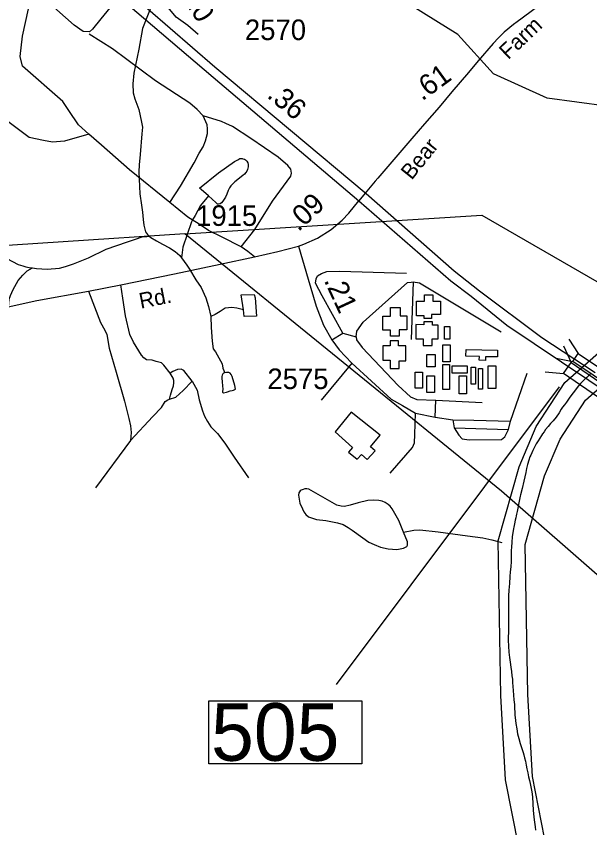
# Model space of a CAD drawing. Extents: x 2082433 to 2279600, y 546599 to 755198.
# Drawn here: x 2197197 to 2200686, y 655628 to 660561 of the extents above; entities that cross this region are included whole.
import ezdxf

# ---------------------------------------------------------------- set-up
doc = ezdxf.new("R2010")
doc.units = 0
for name, color, linetype in [('Exist Boundary Political Fire Districts', 7, 'Continuous'), ('Exist Cultural Warehouse Building Footprint', 7, 'Continuous'), ('Exist Hydrographic Creek Single Shore', 7, 'Continuous'), ('Exist Hydrographic Misc Water Feature', 7, 'Continuous'), ('Exist Hydrographic River Shore', 7, 'Continuous'), ('Exist Road Non-System Type 51', 7, 'Continuous'), ('Exist Road Primary US Divided Attributed', 7, 'Continuous'), ('Exist Road Primary US Mileage Hundredths English Label', 7, 'Continuous'), ('Exist Road Primary US Structure Standard Bridge CELL', 7, 'Continuous'), ('Exist Road Primary US Structure Standard Bridge Number Label', 7, 'Continuous'), ('Exist Road Secondary Mileage Hundredths English Label', 7, 'Continuous'), ('Exist Road Secondary Type 51 Attributed', 7, 'Continuous'), ('Exist Road Secondary Type 51 Label', 7, 'Continuous'), ('Exist Road Secondary Type 51 Number Label', 7, 'Continuous'), ('Exist Utilities Electrical Transmission Line', 7, 'Continuous')]:
    doc.layers.add(name, color=color, linetype=linetype)

msp = doc.modelspace()

# ---------------------------------------------------------------- linework, layer by layer
at = {"layer": 'Exist Boundary Political Fire Districts'}
for points in [[(2200695, 658390.9), (2200685.6, 658381.9), (2200681.3, 658377.9), (2200675.8, 658372.6), (2200667.8, 658365.1), (2200658.9, 658356.7), (2200642.9, 658341.4), (2200629.4, 658328), (2200617.5, 658314.1), (2200604.2, 658297.1), (2200592.5, 658281.2), (2200577.9, 658261), (2200561.7, 658238.9), (2200543.9, 658215.2), (2200532, 658199.3), (2200520.9, 658184.6), (2200512.9, 658172.7), (2200499.8, 658151.4), (2200481.8, 658125.1), (2200462.9, 658101.1), (2200448.1, 658085.1), (2200432.8, 658068.4), (2200417.2, 658049.3), (2200408, 658035.6), (2200399.6, 658022.3), (2200393, 658011.7), (2200383.1, 657997.3), (2200371.5, 657979.4), (2200360.8, 657962.7), (2200354.2, 657950.5), (2200347.7, 657936.8), (2200340.9, 657921.9), (2200334.3, 657907), (2200327.6, 657893.3), (2200322.2, 657882.5), (2200314.7, 657862.3), (2200307.5, 657836), (2200301.7, 657811.1), (2200296.4, 657786.9), (2200290.7, 657761.2), (2200284.9, 657734.6), (2200274.1, 657689.9), (2200265.4, 657652.6), (2200263.2, 657643.3), (2200252.7, 657593), (2200248.4, 657570.9), (2200244.5, 657550.3), (2200241.5, 657534.6), (2200239.2, 657524.7), (2200236.3, 657511.9), (2200233.1, 657498), (2200227.9, 657475.6), (2200223.8, 657454.7), (2200222.8, 657448.2), (2200220.3, 657433.9), (2200215.2, 657398.7), (2200211.5, 657363), (2200209.3, 657335.5), (2200208.4, 657311.5), (2200208, 657280), (2200207.2, 657246.5), (2200205.6, 657214.4), (2200202.9, 657184.4), (2200200.2, 657154.9), (2200197, 657114), (2200194.1, 657072.4), (2200192, 657038.4), (2200191.2, 657016), (2200191.2, 656988.4), (2200191.4, 656959.8), (2200192, 656926.8), (2200192.5, 656895.1), (2200192.7, 656861.4), (2200192.5, 656835.2), (2200191.8, 656810.4), (2200190.4, 656792.9), (2200189.8, 656767.9), (2200191.4, 656732.6), (2200194.3, 656694.9), (2200197.6, 656663.9)], [(2200197.6, 656663.9), (2200201.1, 656635), (2200205.2, 656605.3), (2200209.3, 656578.3), (2200213, 656551.8), (2200215.4, 656530.7), (2200216.9, 656511.8), (2200218.1, 656487.9), (2200219.5, 656462.9), (2200222, 656434), (2200225.1, 656406.6), (2200227.5, 656377.6), (2200228.9, 656353.2), (2200230, 656329.9), (2200230.8, 656312), (2200231.8, 656298.2), (2200234.1, 656280.3), (2200236.7, 656261.2), (2200241.7, 656229.5), (2200247.4, 656200.2), (2200254.8, 656170.6), (2200263.8, 656139.5), (2200273.4, 656109.6), (2200281.2, 656085.4), (2200285.5, 656070.8), (2200290.1, 656052.6), (2200294.6, 656033.4), (2200299.7, 656009.5), (2200304.4, 655986.9), (2200309.3, 655962.9), (2200314.3, 655938.4), (2200319, 655915), (2200323.3, 655897.7), (2200328, 655876.3), (2200332.9, 655847.3), (2200337, 655816.2), (2200340.3, 655774.1), (2200342.3, 655734.7), (2200345.4, 655692.8), (2200349.5, 655662.5), (2200353.8, 655634), (2200356.9, 655612.6)]]:
    msp.add_lwpolyline(points, dxfattribs=at)
at = {"layer": 'Exist Cultural Warehouse Building Footprint'}
for points in [[(2199632.8, 658829.4), (2199681.2, 658829.4), (2199681.2, 658866.9), (2199731.1, 658866.9), (2199731.1, 658829.4), (2199777.9, 658829.4), (2199777.9, 658748.2), (2199723.3, 658748.2), (2199723.3, 658724.8), (2199678.8, 658724.8), (2199678.8, 658740.4), (2199632, 658740.4)], [(2199426.7, 658738.1), (2199473.6, 658738.1), (2199473.6, 658790.3), (2199532.3, 658790.3), (2199532.3, 658740.3), (2199572.6, 658740.3), (2199572.6, 658655.5), (2199525.8, 658655.5), (2199525.8, 658616.4), (2199473.6, 658616.4), (2199473.6, 658653.3), (2199426.7, 658653.3)], [(2199627.6, 658686.9), (2199627.6, 658599.4), (2199673.6, 658599.4), (2199673.6, 658559.6), (2199728.2, 658559.6), (2199728.2, 658599.4), (2199764.9, 658599.4), (2199764.9, 658683.8), (2199729, 658683.8), (2199729, 658704.1), (2199675.9, 658704.1), (2199675.9, 658685.3)], [(2199802.1, 658675.1), (2199834.5, 658675.1), (2199834.5, 658597.4), (2199802.1, 658597.4)], [(2199427.4, 658557.7), (2199427.4, 658471), (2199472.6, 658471), (2199472.6, 658419.4), (2199527.3, 658419.4), (2199527.3, 658466.3), (2199567.1, 658466.3), (2199567.1, 658557.7), (2199523.4, 658557.7), (2199523.4, 658588.9), (2199472.6, 658588.9), (2199472.6, 658557.7)], [(2199791.4, 658564.2), (2199836.6, 658564.2), (2199836.6, 658460.6), (2199791.4, 658460.6)], [(2199933.6, 658536.3), (2200125.8, 658531.6), (2200124.4, 658491), (2200052.3, 658491.7), (2200051.6, 658468.3), (2200014.1, 658469.8), (2200015.6, 658492.1), (2199932, 658495.8)], [(2199695.2, 658505.5), (2199745.3, 658505.5), (2199745.3, 658431.1), (2199695.2, 658431.1)], [(2199791.9, 658444.6), (2199832.3, 658444.6), (2199832.3, 658292.5), (2199791.9, 658292.5)], [(2199849.7, 658435.9), (2199941, 658435.9), (2199941, 658392.5), (2199849.7, 658392.5)], [(2199624, 658396.8), (2199669.3, 658396.8), (2199669.3, 658301.3), (2199624, 658301.3)], [(2199964.9, 658427.2), (2199991, 658427.2), (2199991, 658325.1), (2199964.9, 658325.1)], [(2200008.4, 658420.7), (2200034.5, 658420.7), (2200034.5, 658294.6), (2200008.4, 658294.6)], [(2200117.1, 658433.8), (2200067, 658433.8), (2200067, 658299.5), (2200117.1, 658299.5)], [(2199695.7, 658375.1), (2199741, 658375.1), (2199741, 658273.1), (2199695.7, 658273.1)], [(2199891.4, 658375.1), (2199936.7, 658375.1), (2199936.7, 658265), (2199891.4, 658265)], [(2199235.5, 658154.1), (2199136.8, 658034), (2199242, 657940.2), (2199218.2, 657912.2), (2199270.8, 657868.6), (2199297.1, 657896.6), (2199332.5, 657866.1), (2199380.1, 657919.5), (2199352.2, 657943.5), (2199411.4, 658014.2)]]:
    msp.add_lwpolyline(points, close=True, dxfattribs=at)
at = {"layer": 'Exist Hydrographic Creek Single Shore'}
for points in [[(2198025.8, 660640.7), (2197964.9, 660487.6), (2197943.5, 660360.9), (2197911.7, 660215.4), (2197906.1, 660151.3), (2197908.4, 660095.5), (2197918.4, 660059.5), (2197943.2, 659993.7), (2197959.4, 659917.8), (2197966, 659888), (2197961.9, 659846), (2197951.2, 659719.9), (2197945.5, 659657.9), (2197943.6, 659616), (2197949, 659481.8), (2197959.4, 659412.1), (2197965.6, 659370.1), (2197969.7, 659326.2), (2197973.8, 659292.3), (2197980.1, 659266.2), (2197984.2, 659250.5), (2197996.5, 659234.5), (2198006.4, 659224.5)], [(2198006.4, 659224.5), (2198016.4, 659216.5), (2198050.7, 659196.7), (2198087, 659175), (2198128.8, 659153.3), (2198163, 659131.5), (2198193, 659107.9), (2198203.2, 659092.1)], [(2198203.2, 659092.1), (2198235.4, 659048.3), (2198251.8, 659024.4), (2198290.2, 658958.6), (2198322.6, 658912.7), (2198351.1, 658849.2), (2198367.5, 658797.2), (2198381.8, 658735.5)], [(2198381.8, 658735.5), (2198383.9, 658669.4), (2198388.8, 658585.6), (2198395.2, 658539.6), (2198409.1, 658521.6), (2198429.4, 658485.7), (2198449.5, 658447.8), (2198453.6, 658422), (2198465.9, 658393.8)], [(2199552.3, 657425.9), (2199616.5, 657436.5), (2199652.1, 657438.4), (2199764.1, 657427.5), (2199942.3, 657402.7), (2200036.2, 657391.3), (2200089.9, 657377.6), (2200152.3, 657362)]]:
    msp.add_lwpolyline(points, dxfattribs=at)
at = {"layer": 'Exist Hydrographic Misc Water Feature'}
for points in [[(2202108.6, 659112.9), (2202041, 659216.4), (2202040, 659288.6), (2202114, 659398.6), (2202487, 659774.8), (2202593, 660044.9), (2202567, 660225.8), (2202533, 660334.8), (2202415.9, 660409.3), (2201872.9, 660613.9), (2201773, 660602.8), (2201665, 660503.3), (2201465.9, 660402.4), (2201219, 660066.3), (2201143.9, 660015.4), (2200969, 659989.4), (2200426.9, 660062.7), (2200101, 660210.4), (2199882.9, 660451.1), (2199540, 660664.7), (2199413.9, 660788.6), (2199119, 661335.8), (2199068, 661510.7)], [(2198366.7, 659469), (2198322.2, 659508.6), (2198312.1, 659516.6), (2198428, 659609.4), (2198525.2, 659677.8), (2198544.7, 659687.9), (2198557.2, 659696.1), (2198565.2, 659696.1), (2198570.7, 659696.1), (2198575, 659694.2), (2198584.8, 659692.3), (2198591, 659688.2), (2198596.7, 659684.4), (2198600.8, 659680.6), (2198605.1, 659670.6), (2198607.2, 659660.5), (2198607, 659646.4), (2198605.3, 659638.6), (2198603.5, 659630.3), (2198599.4, 659620.4), (2198593.2, 659612.4), (2198585.7, 659602.2), (2198575.4, 659592.4), (2198526.2, 659554), (2198502.2, 659530), (2198494.2, 659517.8), (2198486.4, 659501.6), (2198478.6, 659479.6), (2198470.4, 659461.8), (2198462.4, 659449.7), (2198454.4, 659437.5), (2198445.2, 659427.5), (2198437, 659421.5), (2198426.7, 659419.3), (2198420.8, 659419.4), (2198411, 659429), (2198366.7, 659469)], [(2198366.7, 659469), (2198318.7, 659410.5), (2198285.3, 659350.3), (2198269.5, 659324.3), (2198263.7, 659312.2), (2198210.8, 659157.9), (2198203.2, 659092.1)], [(2197295.9, 659031.7), (2197319.9, 659028), (2197386.1, 659024.1), (2197459.9, 659030.8), (2197496, 659039.1), (2197545.4, 659057.2), (2197637.5, 659092), (2197743.1, 659144.6), (2197874.7, 659189.6), (2197922.9, 659205.8), (2197962.7, 659220.1), (2197992.4, 659222.5), (2198006.4, 659224.5)], [(2197073.4, 659130.1), (2197087.6, 659122.3), (2197139.6, 659088.5), (2197208.1, 659053), (2197236.2, 659043.1), (2197256.1, 659037.3), (2197285.6, 659031.6), (2197295.9, 659031.7)], [(2197130.2, 658722.9), (2197141.9, 658742.6), (2197146, 658758.6), (2197149.5, 658790.9), (2197153.2, 658840.7), (2197161.2, 658863), (2197179, 658900.9), (2197208.7, 658955.2), (2197236.2, 658987.5), (2197263.9, 659013.4), (2197295.9, 659031.7)], [(2198579.1, 658776.6), (2198564.5, 658868.4), (2198644.5, 658868.9), (2198650.7, 658849), (2198659.7, 658737.3), (2198583.4, 658736.6), (2198579.1, 658776.6)], [(2198579.1, 658776.6), (2198539.1, 658786.3), (2198509, 658790.1), (2198489.1, 658788.2), (2198467.1, 658785.8), (2198437.4, 658765.5), (2198407.7, 658747.3), (2198381.8, 658735.5)], [(2198465.9, 658393.8), (2198462.2, 658393.9), (2198458.1, 658391.7), (2198454, 658387.9), (2198450.1, 658379.9), (2198448.3, 658371.7), (2198448.1, 658358), (2198450.5, 658343.8), (2198450.5, 658332), (2198452.4, 658320), (2198452.6, 658307.8), (2198454.6, 658299.8), (2198454.6, 658292.1), (2198452.4, 658281.9), (2198452.8, 658275.7), (2198458.9, 658272), (2198476.6, 658276.2)], [(2198476.6, 658276.2), (2198482.9, 658278.1), (2198498.7, 658284.2), (2198510.6, 658286.5), (2198518.6, 658288.5), (2198530.7, 658294.4), (2198526.2, 658316.5), (2198510, 658372.2), (2198504.1, 658384.4), (2198498.1, 658392.2), (2198489.9, 658396.3), (2198476.2, 658395.9), (2198465.9, 658393.8)], [(2198916.8, 657663.4), (2198915, 657649.5), (2198923.2, 657601.6), (2198939.2, 657567.5), (2198947.6, 657549.6), (2198959.5, 657531.6), (2198975.5, 657517.9), (2198999.7, 657510.2), (2199023.9, 657502), (2199080, 657496.8), (2199152.2, 657481.1), (2199185.8, 657471.5), (2199216, 657453.6), (2199240.2, 657437.7), (2199306.6, 657390), (2199342.7, 657364.6), (2199374.7, 657350.5), (2199412.6, 657333), (2199459, 657323.2), (2199512.9, 657319.9), (2199552.9, 657328), (2199573, 657338), (2199576.7, 657345.9), (2199576.7, 657366.2), (2199552.3, 657425.9)], [(2199552.3, 657425.9), (2199524, 657495.9), (2199483.2, 657567.3), (2199471.3, 657583.3), (2199459, 657593.3), (2199440.9, 657605), (2199422.7, 657613), (2199403, 657616.7), (2199373.1, 657620.5), (2199337, 657618.2), (2199277.1, 657604.1), (2199229.3, 657589.4), (2199195.1, 657581.2), (2199172.9, 657583.3), (2199147.1, 657588.9), (2199105.3, 657612.6), (2199034.7, 657654.1), (2198976.7, 657686), (2198964.8, 657687.8), (2198952.7, 657687.6), (2198942.7, 657685.4), (2198930.6, 657679.6), (2198924.4, 657675.6), (2198916.8, 657663.4)]]:
    msp.add_lwpolyline(points, dxfattribs=at)
at = {"layer": 'Exist Hydrographic River Shore'}
for points in [[(2200129.7, 657372.4), (2200256.4, 657822), (2200360.3, 658067.7), (2200535.3, 658335.6), (2201066, 658803.3), (2201348.9, 658930.1), (2201874.6, 659076.7), (2202104.4, 659112.2)], [(2200294.2, 657350.4), (2200411.5, 657767.7), (2200505.7, 657990.3), (2200660.5, 658227.3), (2201155.8, 658663.8), (2201404.8, 658775.4), (2201909.3, 658916.1), (2202129.4, 658950.1)], [(2200345.4, 654480.6), (2200328.9, 655231), (2200297.2, 655434.5), (2200255, 655509.3), (2200174.3, 655919.7), (2200144.9, 656432.8), (2200129.7, 657372.4)], [(2200507, 654484.7), (2200492.8, 655245.1), (2200454.7, 655489.1), (2200410.9, 655566.9), (2200337.4, 655940.3), (2200308.9, 656438.8), (2200294.2, 657350.4)]]:
    msp.add_lwpolyline(points, dxfattribs=at)
at = {"layer": 'Exist Road Non-System Type 51'}
for p, q in [((2199612.7, 658946.8), (2199599.7, 658596.8)), ((2199117.1, 658593.6), (2199184.5, 658633.8)), ((2199184.5, 658633.8), (2199264.9, 658612)), ((2199238.8, 658453.3), (2199052.9, 658227.2)), ((2200204.1, 658099), (2200306.2, 658392.5)), ((2199745.3, 658125.1), (2199749.3, 658227.6)), ((2199749.3, 658227.6), (2200032.3, 658214.2)), ((2199625.8, 658149), (2199745.3, 658125.1)), ((2199745.3, 658125.1), (2199854, 658107.7)), ((2199854, 658107.7), (2199860.6, 658059.8)), ((2200191, 658049), (2200204.1, 658099)), ((2199860.6, 658059.8), (2200191, 658049)), ((2197892, 657983.3), (2197679.1, 657693.6))]:
    msp.add_line(p, q, dxfattribs=at)
for points in [[(2197639.1, 659844), (2197576.7, 659901.5), (2197517.4, 659988.3), (2197480.9, 660043.2), (2197234.4, 660257.9), (2197220.7, 660317.3), (2197234.4, 660440.7), (2197270.8, 660606)], [(2198335.2, 659955.1), (2198298.6, 659995.3), (2198253.2, 660031.9), (2198043.8, 660168), (2197782.1, 660363.5), (2197640.7, 660452.5)], [(2197639.1, 659844), (2197490, 659801), (2197417, 659796.4), (2197362.2, 659805.6), (2197275.5, 659823.8), (2197129.4, 659933.5), (2196978.8, 660038.6), (2196951.4, 660093.4), (2196946.8, 660143.7), (2196942.2, 660207.6), (2196955.9, 660262.5), (2196983.3, 660331), (2197010.7, 660363)], [(2198131.1, 659429.9), (2198195.6, 659529.3), (2198279.4, 659670.7), (2198310.8, 659728.3), (2198333.5, 659766.7), (2198347.5, 659803.3), (2198361.4, 659848.7), (2198361.4, 659876.6), (2198357.9, 659901), (2198335.2, 659955.1)], [(2198565.6, 659159.4), (2198647.6, 659264.1), (2198755.8, 659436.9), (2198867.5, 659588.7), (2198871, 659607.9), (2198867.5, 659632.3), (2198850, 659655), (2198790.7, 659703.8), (2198624.9, 659819), (2198513.2, 659890.6), (2198471.4, 659909.8), (2198445.2, 659922), (2198335.2, 659955.1)], [(2198131.1, 659429.9), (2197885.3, 659628.3), (2197715.3, 659778), (2197639.1, 659844)], [(2198565.6, 659159.4), (2198450.4, 659218.7), (2198366.7, 659258.9), (2198309.1, 659297.3), (2198241, 659339.1), (2198131.1, 659429.9)], [(2198645.9, 659098.3), (2198605.7, 659131.5), (2198565.6, 659159.4)], [(2199184.5, 658633.8), (2199058.4, 658862), (2199017.1, 658938.1), (2199021.4, 658964.2), (2199030.1, 658983.8), (2199054, 658996.8), (2199086.6, 659009.9), (2199164.9, 659012), (2199571.4, 658999)], [(2198132.8, 658391.6), (2198094.4, 658440.5), (2198080.5, 658454.4), (2198049.1, 658463.1), (2198024.6, 658470.1), (2197989.7, 658473.6), (2197974, 658484.1), (2197958.3, 658501.5), (2197909.5, 658580.1), (2197888.5, 658627.2), (2197862.3, 658740.6), (2197844.9, 658847), (2197832.7, 658929.1)], [(2199264.9, 658612), (2199269.2, 658646.8), (2199308.4, 658701.2), (2199577.9, 658942.5), (2199599.7, 658944.7), (2199612.7, 658946.8)], [(2199612.7, 658946.8), (2199649.7, 658940.3), (2200147.5, 658642.5)], [(2197637.2, 658890.7), (2197710.5, 658698.7), (2197736.7, 658653.3), (2197747.2, 658627.2), (2197762.9, 658543.4), (2197804.8, 658396.8), (2197855.4, 658222.3), (2197881.5, 658115.9), (2197892, 658072.3), (2197895.5, 658030.4), (2197892, 657983.3)], [(2199264.9, 658612), (2199267.1, 658594.6), (2199301.8, 658546.8), (2199521.4, 658316.4), (2199595.3, 658246.8), (2199634.5, 658231.6), (2199749.3, 658227.6)], [(2198130.4, 658233), (2198134.6, 658257.2), (2198145, 658292.1), (2198153.8, 658314.8), (2198155.5, 658332.3), (2198155.5, 658348), (2198152, 658361.9), (2198132.8, 658391.6)], [(2198267.2, 658342.7), (2198216.6, 658407.3), (2198200.9, 658416), (2198178.2, 658414.3), (2198150.3, 658402.1), (2198132.8, 658391.6)], [(2198130.4, 658233), (2198167.7, 658245), (2198213.1, 658286.9), (2198267.2, 658342.7)], [(2198267.2, 658342.7), (2198298.6, 658288.6), (2198310.8, 658229.3), (2198330, 658163), (2198342.2, 658129.8), (2198361.4, 658098.4), (2198380.6, 658065.3), (2198420.8, 658025.1), (2198466.1, 657965.8), (2198523.7, 657880.3), (2198611, 657754.7)], [(2197892, 657983.3), (2198028.1, 658128.1), (2198080.5, 658183.9), (2198103.2, 658218.8), (2198118.9, 658229.3), (2198130.4, 658233)], [(2199477.9, 658233.4), (2199547.5, 658194.6), (2199625.8, 658149)], [(2199471.4, 657783.7), (2199608.4, 657940.3), (2199619.2, 657968.5), (2199621.4, 658018.5), (2199625.8, 658149)], [(2199854, 658107.7), (2199980.1, 658105.5), (2200204.1, 658099)], [(2199860.6, 658059.8), (2199888.8, 658014.2), (2199910.6, 657992.4), (2199951.9, 657985.9), (2200149.7, 657988.1), (2200169.3, 658005.5), (2200191, 658049)]]:
    msp.add_lwpolyline(points, dxfattribs=at)
at = {"layer": 'Exist Road Primary US Divided Attributed'}
for points in [[(2199325.8, 659481.6), (2198405.5, 660250.8), (2197861.7, 660724.6)], [(2197821.6, 660681.9), (2198394.9, 660190.8), (2199282.3, 659439.2)], [(2200719.7, 658394.4), (2200393.8, 658606.7), (2200014.9, 658890.3), (2199860.6, 659012), (2199325.8, 659481.6)], [(2199282.3, 659439.2), (2199841, 658953.3), (2199964.9, 658859.9), (2200181.5, 658684), (2200680.2, 658348.3)], [(2200680.2, 658348.3), (2200895.8, 658203.5), (2201065.2, 658086.9), (2201238.9, 657972), (2201336.8, 657903.8)]]:
    msp.add_lwpolyline(points, dxfattribs=at)
at = {"layer": 'Exist Road Primary US Structure Standard Bridge CELL'}
for p, q in [((2200559.1, 658598.3), (2200616.4, 658511.4)), ((2200525.7, 658557.2), (2200572.8, 658457)), ((2200482.2, 658483.8), (2200584.1, 658463.3)), ((2200415.2, 658398.9), (2200526.4, 658390.5))]:
    msp.add_line(p, q, dxfattribs=at)
for points in [[(2200616.4, 658511.4), (2200863, 658345.1), (2200830.7, 658297), (2200584.1, 658463.3)], [(2200572.8, 658457), (2200818.2, 658288.8), (2200771.8, 658222.3), (2200526.4, 658390.5)]]:
    msp.add_lwpolyline(points, close=True, dxfattribs=at)
at = {"layer": 'Exist Road Primary US Structure Standard Bridge Number Label'}
msp.add_line((2200500.8, 658307.8), (2199143.9, 656498.7), dxfattribs=at)
msp.add_lwpolyline([(2198369.6, 656400), (2199298.6, 656400), (2199298.6, 656015.9), (2198369.6, 656015.9)], close=True, dxfattribs=at)
at = {"layer": 'Exist Road Secondary Type 51 Attributed'}
for points in [[(2200873.3, 660984.1), (2200803.8, 660934), (2200744.1, 660891.1), (2200581.5, 660772.6), (2200526.5, 660732.5), (2200437.8, 660668.1), (2200401.7, 660642.9), (2200274.5, 660550.1), (2200244.6, 660527.7), (2200221.9, 660511), (2200166.4, 660463.6), (2200131.6, 660430), (2200099.6, 660396.1), (2200006.8, 660290.5), (2199947.6, 660219.8), (2199847.4, 660102.4), (2199769.1, 660009.1), (2199681.6, 659907.7), (2199603.5, 659818.4), (2199518.8, 659717.9), (2199396.8, 659576.9), (2199380.3, 659559.1), (2199319.8, 659486.7)], [(2198302.8, 660451), (2198241.4, 660505.8), (2198170, 660556.5), (2198121.9, 660615.2), (2198093.9, 660661.9), (2198067.2, 660732.6), (2198035.2, 660770), (2197960.4, 660835.4)], [(2197821.6, 660681.9), (2197710.9, 660545.8), (2197661.5, 660483.2), (2197642.3, 660465.8), (2197604.1, 660468.2), (2197550, 660506.6), (2197286.5, 660742.1)], [(2199319.8, 659486.7), (2199282.3, 659439.2)], [(2198914.9, 659163.1), (2198946.7, 659176.5), (2199029, 659212.1), (2199113.8, 659265.3), (2199180.1, 659320.8), (2199220.3, 659364.2), (2199282.3, 659439.2)], [(2194842.9, 658225.9), (2195068.3, 658316.2), (2195551.9, 658494.5), (2195625.4, 658520.1), (2195686.2, 658540.5), (2195714.3, 658548.6), (2195761.2, 658553.3), (2195818.9, 658559.1), (2195918.4, 658557.4), (2196082.4, 658574.8), (2196239.5, 658604.5), (2196422.7, 658642.9), (2196642.6, 658686.5), (2196963.7, 658754.6), (2197323.1, 658833.1), (2197637.2, 658890.7), (2197832.7, 658929.1), (2198160.7, 658995.4), (2198438.2, 659054.7), (2198645.9, 659098.3), (2198788.6, 659130.4), (2198914.9, 659163.1)], [(2198914.9, 659163.1), (2198973.6, 658963.1), (2199022.5, 658797.9), (2199066, 658683.8), (2199117.1, 658593.6), (2199161.6, 658532.7), (2199238.8, 658453.3), (2199477.9, 658233.4)]]:
    msp.add_lwpolyline(points, dxfattribs=at)
at = {"layer": 'Exist Utilities Electrical Transmission Line'}
for points in [[(2198221.9, 659238.2), (2200030.4, 659352.5), (2203739.8, 657215), (2204657.5, 656031.9), (2206229, 656002.6), (2206351.5, 656205.4)], [(2198221.9, 659238.2), (2196739.3, 659142)], [(2209597.7, 646411.9), (2209543.1, 646499.6), (2209688.4, 646594.4), (2209046.2, 647537.7), (2209036.1, 647571.7), (2209015.8, 647615.5), (2208983.1, 647683.1), (2208952.7, 647766.9), (2208907.7, 647904.6), (2208825.3, 648269.8), (2208381.1, 650062), (2205593.5, 652983.6), (2205174.1, 653490.4), (2203999.9, 654532), (2202321, 656010.8), (2202058.4, 656006.5), (2200150, 657674.1), (2198221.9, 659238.2)]]:
    msp.add_lwpolyline(points, dxfattribs=at)

# ---------------------------------------------------------------- texts
at = {"layer": 'Exist Road Primary US Mileage Hundredths English Label'}
msp.add_text('.36', height=125, rotation=320.1074, dxfattribs=at).set_placement((2198716.6, 660072.3))
at = {"layer": 'Exist Road Primary US Structure Standard Bridge Number Label'}
msp.add_text('505', height=350, dxfattribs=at).set_placement((2198382.2, 656035.6))
at = {"layer": 'Exist Road Secondary Mileage Hundredths English Label'}
for s, rotation, p in [('.10', 303.1436, (2198180, 660707.2)), ('.61', 35.994, (2199666.3, 660043.2)), ('.09', 43.2847, (2198913.6, 659247.7)), ('.21', 294.7825, (2199067.3, 658956))]:
    msp.add_text(s, height=125, rotation=rotation, dxfattribs=at).set_placement(p)
at = {"layer": 'Exist Road Secondary Type 51 Label'}
for s, rotation, p in [('Farm', 43.4468, (2200189.7, 660293.8)), ('Bear', 51.3309, (2199602.9, 659561.3)), ('Rd.', 11.2688, (2197954.4, 658783.1))]:
    msp.add_text(s, height=95, rotation=rotation, dxfattribs=at).set_placement(p)
at = {"layer": 'Exist Road Secondary Type 51 Number Label'}
for s, p in [('2570', (2198588.2, 660416.4)), ('1915', (2198291.3, 659286.9)), ('2575', (2198725, 658294.9))]:
    msp.add_text(s, height=125, dxfattribs=at).set_placement(p)

doc.saveas('drawing.dxf')
